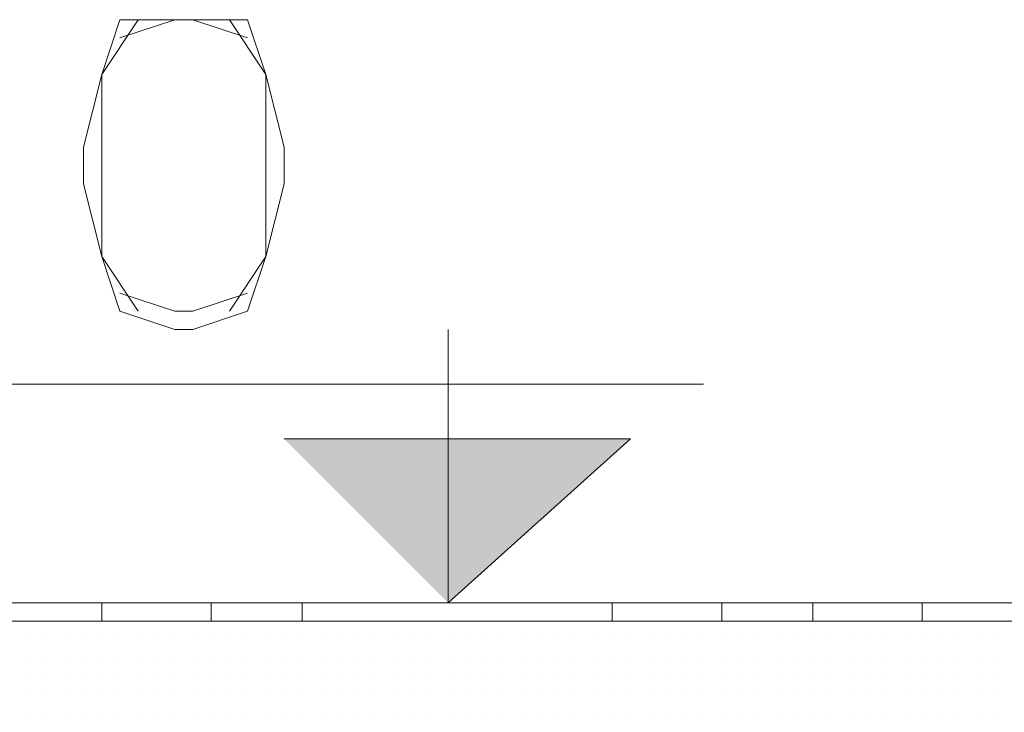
# Model space of a CAD drawing. Header units: metres. Extents: x 5.7 to 89.8, y 4 to 63.5.
# Tile 373 of 475: x 61.041 to 61.561, y 49.8 to 50.166. Entities that reach past the tile are written whole.
import ezdxf

# ---------------------------------------------------------------- set-up
doc = ezdxf.new("R2010")
doc.units = ezdxf.units.M
doc.header["$MEASUREMENT"] = 0
for name, color, linetype in [('PDF17_hatch-borshi', 7, 'Continuous'), ('PDF17_kaff', 7, 'Continuous'), ('PDF17_textt', 7, 'Continuous')]:
    doc.layers.add(name, color=color, linetype=linetype)

msp = doc.modelspace()

# ---------------------------------------------------------------- linework, layer by layer
at = {"layer": 'PDF17_hatch-borshi', "lineweight": 18}
for points in [[(61.04576, 49.84788), (61.04576, 49.84788)], [(61.04576, 49.84788), (61.04576, 49.84788)], [(61.05539, 49.84788), (61.05539, 49.84788)], [(61.06502, 49.84788), (61.06502, 49.84788)], [(61.06502, 49.84788), (61.06502, 49.84788)], [(61.06502, 49.84788), (61.06502, 49.84788)], [(61.08428, 49.84788), (61.08428, 49.84788)], [(61.08428, 49.84788), (61.08428, 49.84788)], [(61.10354, 49.84788), (61.10354, 49.84788)], [(61.11317, 49.84788), (61.11317, 49.84788)], [(61.13244, 49.84788), (61.13244, 49.84788)], [(61.1517, 49.84788), (61.1517, 49.84788)], [(61.16133, 49.84788), (61.16133, 49.84788)], [(61.17096, 49.84788), (61.17096, 49.84788)], [(61.17096, 49.84788), (61.17096, 49.84788)], [(61.18059, 49.84788), (61.18059, 49.84788)], [(61.18059, 49.84788), (61.18059, 49.84788)], [(61.19986, 49.84788), (61.19986, 49.84788)], [(61.19986, 49.84788), (61.19986, 49.84788)], [(61.20949, 49.84788), (61.20949, 49.84788)], [(61.21912, 49.84788), (61.21912, 49.84788)], [(61.22875, 49.84788), (61.22875, 49.84788)], [(61.22875, 49.84788), (61.22875, 49.84788)], [(61.23838, 49.84788), (61.23838, 49.84788)], [(61.23838, 49.84788), (61.23838, 49.84788)], [(61.24801, 49.84788), (61.24801, 49.84788)], [(61.25764, 49.84788), (61.25764, 49.84788)], [(61.26727, 49.84788), (61.26727, 49.84788)], [(61.26727, 49.84788), (61.26727, 49.84788)], [(61.26727, 49.84788), (61.26727, 49.84788)], [(61.2769, 49.84788), (61.2769, 49.84788)], [(61.2769, 49.84788), (61.2769, 49.84788)], [(61.28654, 49.84788), (61.28654, 49.84788)], [(61.28654, 49.84788), (61.28654, 49.84788)], [(61.29617, 49.84788), (61.29617, 49.84788)], [(61.29617, 49.84788), (61.29617, 49.84788)], [(61.3058, 49.84788), (61.3058, 49.84788)], [(61.31543, 49.84788), (61.31543, 49.84788)], [(61.31543, 49.84788), (61.31543, 49.84788)], [(61.33469, 49.84788), (61.33469, 49.84788)], [(61.34432, 49.84788), (61.34432, 49.84788)], [(61.35395, 49.84788), (61.35395, 49.84788)], [(61.36359, 49.84788), (61.36359, 49.84788)], [(61.37322, 49.84788), (61.37322, 49.84788)], [(61.37322, 49.84788), (61.37322, 49.84788)], [(61.38285, 49.84788), (61.38285, 49.84788)], [(61.38285, 49.84788), (61.38285, 49.84788)], [(61.38285, 49.84788), (61.38285, 49.84788)], [(61.40211, 49.84788), (61.40211, 49.84788)], [(61.40211, 49.84788), (61.40211, 49.84788)], [(61.42137, 49.84788), (61.42137, 49.84788)], [(61.44064, 49.84788), (61.44064, 49.84788)], [(61.45027, 49.84788), (61.45027, 49.84788)], [(61.46953, 49.84788), (61.46953, 49.84788)], [(61.47916, 49.84788), (61.47916, 49.84788)], [(61.48879, 49.84788), (61.48879, 49.84788)], [(61.48879, 49.84788), (61.48879, 49.84788)], [(61.49842, 49.84788), (61.49842, 49.84788)], [(61.51768, 49.84788), (61.51768, 49.84788)], [(61.53695, 49.84788), (61.53695, 49.84788)], [(61.54658, 49.84788), (61.54658, 49.84788)], [(61.55621, 49.84788), (61.55621, 49.84788)], [(61.55621, 49.84788), (61.55621, 49.84788)], [(61.55621, 49.84788), (61.55621, 49.84788)], [(61.04576, 49.83825), (61.04576, 49.83825)], [(61.04576, 49.83825), (61.04576, 49.83825)], [(61.04576, 49.83825), (61.04576, 49.83825)], [(61.04576, 49.83825), (61.04576, 49.83825)], [(61.04576, 49.83825), (61.04576, 49.83825)], [(61.05539, 49.83825), (61.05539, 49.83825)], [(61.05539, 49.83825), (61.05539, 49.83825)], [(61.05539, 49.83825), (61.05539, 49.83825)], [(61.05539, 49.83825), (61.05539, 49.83825)], [(61.06502, 49.83825), (61.06502, 49.83825)], [(61.06502, 49.83825), (61.06502, 49.83825)], [(61.06502, 49.83825), (61.06502, 49.83825)], [(61.06502, 49.83825), (61.06502, 49.83825)], [(61.07465, 49.83825), (61.07465, 49.83825)], [(61.07465, 49.83825), (61.07465, 49.83825)], [(61.07465, 49.83825), (61.07465, 49.83825)], [(61.07465, 49.83825), (61.07465, 49.83825)], [(61.08428, 49.83825), (61.08428, 49.83825)], [(61.08428, 49.83825), (61.08428, 49.83825)], [(61.08428, 49.83825), (61.08428, 49.83825)], [(61.08428, 49.83825), (61.08428, 49.83825)], [(61.09391, 49.83825), (61.09391, 49.83825)], [(61.09391, 49.83825), (61.09391, 49.83825)], [(61.09391, 49.83825), (61.09391, 49.83825)], [(61.09391, 49.83825), (61.09391, 49.83825)], [(61.10354, 49.83825), (61.10354, 49.83825)], [(61.10354, 49.83825), (61.10354, 49.83825)], [(61.10354, 49.83825), (61.10354, 49.83825)], [(61.10354, 49.83825), (61.10354, 49.83825)], [(61.10354, 49.83825), (61.10354, 49.83825)], [(61.11317, 49.83825), (61.11317, 49.83825)], [(61.11317, 49.83825), (61.11317, 49.83825)], [(61.11317, 49.83825), (61.11317, 49.83825)], [(61.11317, 49.83825), (61.11317, 49.83825)], [(61.12281, 49.83825), (61.12281, 49.83825)], [(61.12281, 49.83825), (61.12281, 49.83825)], [(61.12281, 49.83825), (61.12281, 49.83825)], [(61.13244, 49.83825), (61.13244, 49.83825)], [(61.13244, 49.83825), (61.13244, 49.83825)], [(61.13244, 49.83825), (61.13244, 49.83825)], [(61.13244, 49.83825), (61.13244, 49.83825)], [(61.13244, 49.83825), (61.13244, 49.83825)], [(61.14207, 49.83825), (61.14207, 49.83825)], [(61.14207, 49.83825), (61.14207, 49.83825)], [(61.14207, 49.83825), (61.14207, 49.83825)], [(61.1517, 49.83825), (61.1517, 49.83825)], [(61.1517, 49.83825), (61.1517, 49.83825)], [(61.1517, 49.83825), (61.1517, 49.83825)], [(61.1517, 49.83825), (61.1517, 49.83825)], [(61.16133, 49.83825), (61.16133, 49.83825)], [(61.16133, 49.83825), (61.16133, 49.83825)], [(61.16133, 49.83825), (61.16133, 49.83825)], [(61.16133, 49.83825), (61.16133, 49.83825)], [(61.17096, 49.83825), (61.17096, 49.83825)], [(61.17096, 49.83825), (61.17096, 49.83825)], [(61.17096, 49.83825), (61.17096, 49.83825)], [(61.18059, 49.83825), (61.18059, 49.83825)], [(61.18059, 49.83825), (61.18059, 49.83825)], [(61.18059, 49.83825), (61.18059, 49.83825)], [(61.19022, 49.83825), (61.19022, 49.83825)], [(61.19022, 49.83825), (61.19022, 49.83825)], [(61.19022, 49.83825), (61.19022, 49.83825)], [(61.19986, 49.83825), (61.19986, 49.83825)], [(61.19986, 49.83825), (61.19986, 49.83825)], [(61.19986, 49.83825), (61.19986, 49.83825)], [(61.20949, 49.83825), (61.20949, 49.83825)], [(61.20949, 49.83825), (61.20949, 49.83825)], [(61.20949, 49.83825), (61.20949, 49.83825)], [(61.21912, 49.83825), (61.21912, 49.83825)], [(61.21912, 49.83825), (61.21912, 49.83825)], [(61.21912, 49.83825), (61.21912, 49.83825)], [(61.21912, 49.83825), (61.21912, 49.83825)], [(61.22875, 49.83825), (61.22875, 49.83825)], [(61.22875, 49.83825), (61.22875, 49.83825)], [(61.22875, 49.83825), (61.22875, 49.83825)], [(61.23838, 49.83825), (61.23838, 49.83825)], [(61.23838, 49.83825), (61.23838, 49.83825)], [(61.23838, 49.83825), (61.23838, 49.83825)], [(61.23838, 49.83825), (61.23838, 49.83825)], [(61.24801, 49.83825), (61.24801, 49.83825)], [(61.24801, 49.83825), (61.24801, 49.83825)], [(61.24801, 49.83825), (61.24801, 49.83825)], [(61.24801, 49.83825), (61.24801, 49.83825)], [(61.25764, 49.83825), (61.25764, 49.83825)], [(61.25764, 49.83825), (61.25764, 49.83825)], [(61.25764, 49.83825), (61.25764, 49.83825)], [(61.25764, 49.83825), (61.25764, 49.83825)], [(61.26727, 49.83825), (61.26727, 49.83825)], [(61.26727, 49.83825), (61.26727, 49.83825)], [(61.26727, 49.83825), (61.26727, 49.83825)], [(61.26727, 49.83825), (61.26727, 49.83825)], [(61.2769, 49.83825), (61.2769, 49.83825)], [(61.2769, 49.83825), (61.2769, 49.83825)], [(61.2769, 49.83825), (61.2769, 49.83825)], [(61.28654, 49.83825), (61.28654, 49.83825)], [(61.28654, 49.83825), (61.28654, 49.83825)], [(61.28654, 49.83825), (61.28654, 49.83825)], [(61.29617, 49.83825), (61.29617, 49.83825)], [(61.29617, 49.83825), (61.29617, 49.83825)], [(61.29617, 49.83825), (61.29617, 49.83825)], [(61.3058, 49.83825), (61.3058, 49.83825)], [(61.3058, 49.83825), (61.3058, 49.83825)], [(61.3058, 49.83825), (61.3058, 49.83825)], [(61.3058, 49.83825), (61.3058, 49.83825)], [(61.31543, 49.83825), (61.31543, 49.83825)], [(61.31543, 49.83825), (61.31543, 49.83825)], [(61.31543, 49.83825), (61.31543, 49.83825)], [(61.32506, 49.83825), (61.32506, 49.83825)], [(61.32506, 49.83825), (61.32506, 49.83825)], [(61.32506, 49.83825), (61.32506, 49.83825)], [(61.32506, 49.83825), (61.32506, 49.83825)], [(61.33469, 49.83825), (61.33469, 49.83825)], [(61.33469, 49.83825), (61.33469, 49.83825)], [(61.33469, 49.83825), (61.33469, 49.83825)], [(61.33469, 49.83825), (61.33469, 49.83825)], [(61.33469, 49.83825), (61.33469, 49.83825)], [(61.34432, 49.83825), (61.34432, 49.83825)], [(61.34432, 49.83825), (61.34432, 49.83825)], [(61.34432, 49.83825), (61.34432, 49.83825)], [(61.34432, 49.83825), (61.34432, 49.83825)], [(61.35395, 49.83825), (61.35395, 49.83825)], [(61.35395, 49.83825), (61.35395, 49.83825)], [(61.35395, 49.83825), (61.35395, 49.83825)], [(61.35395, 49.83825), (61.35395, 49.83825)], [(61.36359, 49.83825), (61.36359, 49.83825)], [(61.36359, 49.83825), (61.36359, 49.83825)], [(61.36359, 49.83825), (61.36359, 49.83825)], [(61.36359, 49.83825), (61.36359, 49.83825)], [(61.36359, 49.83825), (61.36359, 49.83825)], [(61.37322, 49.83825), (61.37322, 49.83825)], [(61.37322, 49.83825), (61.37322, 49.83825)], [(61.37322, 49.83825), (61.37322, 49.83825)], [(61.37322, 49.83825), (61.37322, 49.83825)], [(61.38285, 49.83825), (61.38285, 49.83825)], [(61.38285, 49.83825), (61.38285, 49.83825)], [(61.39248, 49.83825), (61.39248, 49.83825)], [(61.39248, 49.83825), (61.39248, 49.83825)], [(61.39248, 49.83825), (61.39248, 49.83825)], [(61.39248, 49.83825), (61.39248, 49.83825)], [(61.40211, 49.83825), (61.40211, 49.83825)], [(61.40211, 49.83825), (61.40211, 49.83825)], [(61.40211, 49.83825), (61.40211, 49.83825)], [(61.40211, 49.83825), (61.40211, 49.83825)], [(61.41174, 49.83825), (61.41174, 49.83825)], [(61.41174, 49.83825), (61.41174, 49.83825)], [(61.41174, 49.83825), (61.41174, 49.83825)], [(61.41174, 49.83825), (61.41174, 49.83825)], [(61.42137, 49.83825), (61.42137, 49.83825)], [(61.42137, 49.83825), (61.42137, 49.83825)], [(61.42137, 49.83825), (61.42137, 49.83825)], [(61.42137, 49.83825), (61.42137, 49.83825)], [(61.431, 49.83825), (61.431, 49.83825)], [(61.431, 49.83825), (61.431, 49.83825)], [(61.431, 49.83825), (61.431, 49.83825)], [(61.431, 49.83825), (61.431, 49.83825)], [(61.44064, 49.83825), (61.44064, 49.83825)], [(61.44064, 49.83825), (61.44064, 49.83825)], [(61.44064, 49.83825), (61.44064, 49.83825)], [(61.45027, 49.83825), (61.45027, 49.83825)], [(61.45027, 49.83825), (61.45027, 49.83825)], [(61.45027, 49.83825), (61.45027, 49.83825)], [(61.45027, 49.83825), (61.45027, 49.83825)], [(61.45027, 49.83825), (61.45027, 49.83825)], [(61.4599, 49.83825), (61.4599, 49.83825)], [(61.4599, 49.83825), (61.4599, 49.83825)], [(61.4599, 49.83825), (61.4599, 49.83825)], [(61.46953, 49.83825), (61.46953, 49.83825)], [(61.46953, 49.83825), (61.46953, 49.83825)], [(61.46953, 49.83825), (61.46953, 49.83825)], [(61.46953, 49.83825), (61.46953, 49.83825)], [(61.47916, 49.83825), (61.47916, 49.83825)], [(61.47916, 49.83825), (61.47916, 49.83825)], [(61.47916, 49.83825), (61.47916, 49.83825)], [(61.48879, 49.83825), (61.48879, 49.83825)], [(61.48879, 49.83825), (61.48879, 49.83825)], [(61.48879, 49.83825), (61.48879, 49.83825)], [(61.49842, 49.83825), (61.49842, 49.83825)], [(61.49842, 49.83825), (61.49842, 49.83825)], [(61.49842, 49.83825), (61.49842, 49.83825)], [(61.50805, 49.83825), (61.50805, 49.83825)], [(61.50805, 49.83825), (61.50805, 49.83825)], [(61.50805, 49.83825), (61.50805, 49.83825)], [(61.51768, 49.83825), (61.51768, 49.83825)], [(61.51768, 49.83825), (61.51768, 49.83825)], [(61.51768, 49.83825), (61.51768, 49.83825)], [(61.51768, 49.83825), (61.51768, 49.83825)], [(61.51768, 49.83825), (61.51768, 49.83825)], [(61.52732, 49.83825), (61.52732, 49.83825)], [(61.52732, 49.83825), (61.52732, 49.83825)], [(61.52732, 49.83825), (61.52732, 49.83825)], [(61.53695, 49.83825), (61.53695, 49.83825)], [(61.53695, 49.83825), (61.53695, 49.83825)], [(61.53695, 49.83825), (61.53695, 49.83825)], [(61.53695, 49.83825), (61.53695, 49.83825)], [(61.54658, 49.83825), (61.54658, 49.83825)], [(61.54658, 49.83825), (61.54658, 49.83825)], [(61.54658, 49.83825), (61.54658, 49.83825)], [(61.55621, 49.83825), (61.55621, 49.83825)], [(61.55621, 49.83825), (61.55621, 49.83825)], [(61.55621, 49.83825), (61.55621, 49.83825)], [(61.04576, 49.82862), (61.04576, 49.82862)], [(61.04576, 49.82862), (61.04576, 49.82862)], [(61.04576, 49.82862), (61.04576, 49.82862)], [(61.04576, 49.82862), (61.04576, 49.82862)], [(61.05539, 49.82862), (61.05539, 49.82862)], [(61.05539, 49.82862), (61.05539, 49.82862)], [(61.05539, 49.82862), (61.05539, 49.82862)], [(61.05539, 49.82862), (61.05539, 49.82862)], [(61.06502, 49.82862), (61.06502, 49.82862)], [(61.06502, 49.82862), (61.06502, 49.82862)], [(61.07465, 49.82862), (61.07465, 49.82862)], [(61.07465, 49.82862), (61.07465, 49.82862)], [(61.07465, 49.82862), (61.07465, 49.82862)], [(61.07465, 49.82862), (61.07465, 49.82862)], [(61.07465, 49.82862), (61.07465, 49.82862)], [(61.08428, 49.82862), (61.08428, 49.82862)], [(61.08428, 49.82862), (61.08428, 49.82862)], [(61.08428, 49.82862), (61.08428, 49.82862)], [(61.08428, 49.82862), (61.08428, 49.82862)], [(61.09391, 49.82862), (61.09391, 49.82862)], [(61.09391, 49.82862), (61.09391, 49.82862)], [(61.09391, 49.82862), (61.09391, 49.82862)], [(61.10354, 49.82862), (61.10354, 49.82862)], [(61.10354, 49.82862), (61.10354, 49.82862)], [(61.10354, 49.82862), (61.10354, 49.82862)], [(61.10354, 49.82862), (61.10354, 49.82862)], [(61.11317, 49.82862), (61.11317, 49.82862)], [(61.11317, 49.82862), (61.11317, 49.82862)], [(61.12281, 49.82862), (61.12281, 49.82862)], [(61.12281, 49.82862), (61.12281, 49.82862)], [(61.12281, 49.82862), (61.12281, 49.82862)], [(61.12281, 49.82862), (61.12281, 49.82862)], [(61.13244, 49.82862), (61.13244, 49.82862)], [(61.13244, 49.82862), (61.13244, 49.82862)], [(61.14207, 49.82862), (61.14207, 49.82862)], [(61.14207, 49.82862), (61.14207, 49.82862)], [(61.14207, 49.82862), (61.14207, 49.82862)], [(61.14207, 49.82862), (61.14207, 49.82862)], [(61.1517, 49.82862), (61.1517, 49.82862)], [(61.1517, 49.82862), (61.1517, 49.82862)], [(61.1517, 49.82862), (61.1517, 49.82862)], [(61.16133, 49.82862), (61.16133, 49.82862)], [(61.16133, 49.82862), (61.16133, 49.82862)], [(61.16133, 49.82862), (61.16133, 49.82862)], [(61.16133, 49.82862), (61.16133, 49.82862)], [(61.17096, 49.82862), (61.17096, 49.82862)], [(61.17096, 49.82862), (61.17096, 49.82862)], [(61.17096, 49.82862), (61.17096, 49.82862)], [(61.17096, 49.82862), (61.17096, 49.82862)], [(61.18059, 49.82862), (61.18059, 49.82862)], [(61.18059, 49.82862), (61.18059, 49.82862)], [(61.18059, 49.82862), (61.18059, 49.82862)], [(61.19022, 49.82862), (61.19022, 49.82862)], [(61.19022, 49.82862), (61.19022, 49.82862)], [(61.19022, 49.82862), (61.19022, 49.82862)], [(61.19022, 49.82862), (61.19022, 49.82862)], [(61.19986, 49.82862), (61.19986, 49.82862)], [(61.20949, 49.82862), (61.20949, 49.82862)], [(61.20949, 49.82862), (61.20949, 49.82862)], [(61.20949, 49.82862), (61.20949, 49.82862)], [(61.21912, 49.82862), (61.21912, 49.82862)], [(61.21912, 49.82862), (61.21912, 49.82862)], [(61.22875, 49.82862), (61.22875, 49.82862)], [(61.22875, 49.82862), (61.22875, 49.82862)], [(61.22875, 49.82862), (61.22875, 49.82862)], [(61.22875, 49.82862), (61.22875, 49.82862)], [(61.23838, 49.82862), (61.23838, 49.82862)], [(61.23838, 49.82862), (61.23838, 49.82862)], [(61.24801, 49.82862), (61.24801, 49.82862)], [(61.24801, 49.82862), (61.24801, 49.82862)], [(61.24801, 49.82862), (61.24801, 49.82862)], [(61.25764, 49.82862), (61.25764, 49.82862)], [(61.25764, 49.82862), (61.25764, 49.82862)], [(61.25764, 49.82862), (61.25764, 49.82862)], [(61.25764, 49.82862), (61.25764, 49.82862)], [(61.26727, 49.82862), (61.26727, 49.82862)], [(61.26727, 49.82862), (61.26727, 49.82862)], [(61.26727, 49.82862), (61.26727, 49.82862)], [(61.2769, 49.82862), (61.2769, 49.82862)], [(61.2769, 49.82862), (61.2769, 49.82862)], [(61.2769, 49.82862), (61.2769, 49.82862)], [(61.2769, 49.82862), (61.2769, 49.82862)], [(61.28654, 49.82862), (61.28654, 49.82862)], [(61.28654, 49.82862), (61.28654, 49.82862)], [(61.28654, 49.82862), (61.28654, 49.82862)], [(61.29617, 49.82862), (61.29617, 49.82862)], [(61.29617, 49.82862), (61.29617, 49.82862)], [(61.29617, 49.82862), (61.29617, 49.82862)], [(61.29617, 49.82862), (61.29617, 49.82862)], [(61.3058, 49.82862), (61.3058, 49.82862)], [(61.3058, 49.82862), (61.3058, 49.82862)], [(61.31543, 49.82862), (61.31543, 49.82862)], [(61.31543, 49.82862), (61.31543, 49.82862)], [(61.32506, 49.82862), (61.32506, 49.82862)], [(61.32506, 49.82862), (61.32506, 49.82862)], [(61.33469, 49.82862), (61.33469, 49.82862)], [(61.33469, 49.82862), (61.33469, 49.82862)], [(61.33469, 49.82862), (61.33469, 49.82862)], [(61.33469, 49.82862), (61.33469, 49.82862)], [(61.34432, 49.82862), (61.34432, 49.82862)], [(61.34432, 49.82862), (61.34432, 49.82862)], [(61.34432, 49.82862), (61.34432, 49.82862)], [(61.34432, 49.82862), (61.34432, 49.82862)], [(61.35395, 49.82862), (61.35395, 49.82862)], [(61.35395, 49.82862), (61.35395, 49.82862)], [(61.35395, 49.82862), (61.35395, 49.82862)], [(61.35395, 49.82862), (61.35395, 49.82862)], [(61.36359, 49.82862), (61.36359, 49.82862)], [(61.36359, 49.82862), (61.36359, 49.82862)], [(61.36359, 49.82862), (61.36359, 49.82862)], [(61.36359, 49.82862), (61.36359, 49.82862)], [(61.36359, 49.82862), (61.36359, 49.82862)], [(61.37322, 49.82862), (61.37322, 49.82862)], [(61.37322, 49.82862), (61.37322, 49.82862)], [(61.37322, 49.82862), (61.37322, 49.82862)], [(61.37322, 49.82862), (61.37322, 49.82862)], [(61.38285, 49.82862), (61.38285, 49.82862)], [(61.38285, 49.82862), (61.38285, 49.82862)], [(61.38285, 49.82862), (61.38285, 49.82862)], [(61.39248, 49.82862), (61.39248, 49.82862)], [(61.39248, 49.82862), (61.39248, 49.82862)], [(61.39248, 49.82862), (61.39248, 49.82862)], [(61.39248, 49.82862), (61.39248, 49.82862)], [(61.39248, 49.82862), (61.39248, 49.82862)], [(61.40211, 49.82862), (61.40211, 49.82862)], [(61.40211, 49.82862), (61.40211, 49.82862)], [(61.40211, 49.82862), (61.40211, 49.82862)], [(61.40211, 49.82862), (61.40211, 49.82862)], [(61.41174, 49.82862), (61.41174, 49.82862)], [(61.41174, 49.82862), (61.41174, 49.82862)], [(61.41174, 49.82862), (61.41174, 49.82862)], [(61.42137, 49.82862), (61.42137, 49.82862)], [(61.42137, 49.82862), (61.42137, 49.82862)], [(61.42137, 49.82862), (61.42137, 49.82862)], [(61.42137, 49.82862), (61.42137, 49.82862)], [(61.431, 49.82862), (61.431, 49.82862)], [(61.44064, 49.82862), (61.44064, 49.82862)], [(61.44064, 49.82862), (61.44064, 49.82862)], [(61.44064, 49.82862), (61.44064, 49.82862)], [(61.44064, 49.82862), (61.44064, 49.82862)], [(61.45027, 49.82862), (61.45027, 49.82862)], [(61.45027, 49.82862), (61.45027, 49.82862)], [(61.4599, 49.82862), (61.4599, 49.82862)], [(61.4599, 49.82862), (61.4599, 49.82862)], [(61.4599, 49.82862), (61.4599, 49.82862)], [(61.4599, 49.82862), (61.4599, 49.82862)], [(61.46953, 49.82862), (61.46953, 49.82862)], [(61.46953, 49.82862), (61.46953, 49.82862)], [(61.46953, 49.82862), (61.46953, 49.82862)], [(61.46953, 49.82862), (61.46953, 49.82862)], [(61.47916, 49.82862), (61.47916, 49.82862)], [(61.47916, 49.82862), (61.47916, 49.82862)], [(61.47916, 49.82862), (61.47916, 49.82862)], [(61.47916, 49.82862), (61.47916, 49.82862)], [(61.48879, 49.82862), (61.48879, 49.82862)], [(61.48879, 49.82862), (61.48879, 49.82862)], [(61.48879, 49.82862), (61.48879, 49.82862)], [(61.48879, 49.82862), (61.48879, 49.82862)], [(61.48879, 49.82862), (61.48879, 49.82862)], [(61.49842, 49.82862), (61.49842, 49.82862)], [(61.49842, 49.82862), (61.49842, 49.82862)], [(61.49842, 49.82862), (61.49842, 49.82862)], [(61.49842, 49.82862), (61.49842, 49.82862)], [(61.50805, 49.82862), (61.50805, 49.82862)], [(61.50805, 49.82862), (61.50805, 49.82862)], [(61.50805, 49.82862), (61.50805, 49.82862)], [(61.50805, 49.82862), (61.50805, 49.82862)], [(61.51768, 49.82862), (61.51768, 49.82862)], [(61.51768, 49.82862), (61.51768, 49.82862)], [(61.52732, 49.82862), (61.52732, 49.82862)], [(61.52732, 49.82862), (61.52732, 49.82862)], [(61.52732, 49.82862), (61.52732, 49.82862)], [(61.53695, 49.82862), (61.53695, 49.82862)], [(61.53695, 49.82862), (61.53695, 49.82862)], [(61.53695, 49.82862), (61.53695, 49.82862)], [(61.54658, 49.82862), (61.54658, 49.82862)], [(61.54658, 49.82862), (61.54658, 49.82862)], [(61.54658, 49.82862), (61.54658, 49.82862)], [(61.54658, 49.82862), (61.54658, 49.82862)], [(61.54658, 49.82862), (61.54658, 49.82862)], [(61.55621, 49.82862), (61.55621, 49.82862)], [(61.55621, 49.82862), (61.55621, 49.82862)], [(61.55621, 49.82862), (61.55621, 49.82862)], [(61.55621, 49.82862), (61.55621, 49.82862)], [(61.04576, 49.81899), (61.04576, 49.81899)], [(61.04576, 49.81899), (61.04576, 49.81899)], [(61.04576, 49.81899), (61.04576, 49.81899)], [(61.04576, 49.81899), (61.04576, 49.81899)], [(61.04576, 49.81899), (61.04576, 49.81899)], [(61.04576, 49.81899), (61.04576, 49.81899)], [(61.05539, 49.81899), (61.05539, 49.81899)], [(61.05539, 49.81899), (61.05539, 49.81899)], [(61.05539, 49.81899), (61.05539, 49.81899)], [(61.06502, 49.81899), (61.06502, 49.81899)], [(61.06502, 49.81899), (61.06502, 49.81899)], [(61.06502, 49.81899), (61.06502, 49.81899)], [(61.06502, 49.81899), (61.06502, 49.81899)], [(61.06502, 49.81899), (61.06502, 49.81899)], [(61.07465, 49.81899), (61.07465, 49.81899)], [(61.07465, 49.81899), (61.07465, 49.81899)], [(61.07465, 49.81899), (61.07465, 49.81899)], [(61.07465, 49.81899), (61.07465, 49.81899)], [(61.08428, 49.81899), (61.08428, 49.81899)], [(61.08428, 49.81899), (61.08428, 49.81899)], [(61.08428, 49.81899), (61.08428, 49.81899)], [(61.08428, 49.81899), (61.08428, 49.81899)], [(61.09391, 49.81899), (61.09391, 49.81899)], [(61.09391, 49.81899), (61.09391, 49.81899)], [(61.09391, 49.81899), (61.09391, 49.81899)], [(61.09391, 49.81899), (61.09391, 49.81899)], [(61.10354, 49.81899), (61.10354, 49.81899)], [(61.10354, 49.81899), (61.10354, 49.81899)], [(61.10354, 49.81899), (61.10354, 49.81899)], [(61.10354, 49.81899), (61.10354, 49.81899)], [(61.10354, 49.81899), (61.10354, 49.81899)], [(61.11317, 49.81899), (61.11317, 49.81899)], [(61.11317, 49.81899), (61.11317, 49.81899)], [(61.11317, 49.81899), (61.11317, 49.81899)], [(61.11317, 49.81899), (61.11317, 49.81899)], [(61.11317, 49.81899), (61.11317, 49.81899)], [(61.12281, 49.81899), (61.12281, 49.81899)], [(61.12281, 49.81899), (61.12281, 49.81899)], [(61.13244, 49.81899), (61.13244, 49.81899)], [(61.13244, 49.81899), (61.13244, 49.81899)], [(61.13244, 49.81899), (61.13244, 49.81899)], [(61.13244, 49.81899), (61.13244, 49.81899)], [(61.14207, 49.81899), (61.14207, 49.81899)], [(61.14207, 49.81899), (61.14207, 49.81899)], [(61.1517, 49.81899), (61.1517, 49.81899)], [(61.1517, 49.81899), (61.1517, 49.81899)], [(61.1517, 49.81899), (61.1517, 49.81899)], [(61.1517, 49.81899), (61.1517, 49.81899)], [(61.16133, 49.81899), (61.16133, 49.81899)], [(61.16133, 49.81899), (61.16133, 49.81899)], [(61.16133, 49.81899), (61.16133, 49.81899)], [(61.16133, 49.81899), (61.16133, 49.81899)], [(61.17096, 49.81899), (61.17096, 49.81899)], [(61.17096, 49.81899), (61.17096, 49.81899)], [(61.17096, 49.81899), (61.17096, 49.81899)], [(61.18059, 49.81899), (61.18059, 49.81899)], [(61.18059, 49.81899), (61.18059, 49.81899)], [(61.18059, 49.81899), (61.18059, 49.81899)], [(61.18059, 49.81899), (61.18059, 49.81899)], [(61.18059, 49.81899), (61.18059, 49.81899)], [(61.19022, 49.81899), (61.19022, 49.81899)], [(61.19022, 49.81899), (61.19022, 49.81899)], [(61.19022, 49.81899), (61.19022, 49.81899)], [(61.19022, 49.81899), (61.19022, 49.81899)], [(61.19986, 49.81899), (61.19986, 49.81899)], [(61.19986, 49.81899), (61.19986, 49.81899)], [(61.19986, 49.81899), (61.19986, 49.81899)], [(61.19986, 49.81899), (61.19986, 49.81899)], [(61.19986, 49.81899), (61.19986, 49.81899)], [(61.20949, 49.81899), (61.20949, 49.81899)], [(61.20949, 49.81899), (61.20949, 49.81899)], [(61.20949, 49.81899), (61.20949, 49.81899)], [(61.21912, 49.81899), (61.21912, 49.81899)], [(61.21912, 49.81899), (61.21912, 49.81899)], [(61.21912, 49.81899), (61.21912, 49.81899)], [(61.21912, 49.81899), (61.21912, 49.81899)], [(61.22875, 49.81899), (61.22875, 49.81899)], [(61.22875, 49.81899), (61.22875, 49.81899)], [(61.22875, 49.81899), (61.22875, 49.81899)], [(61.23838, 49.81899), (61.23838, 49.81899)], [(61.23838, 49.81899), (61.23838, 49.81899)], [(61.24801, 49.81899), (61.24801, 49.81899)], [(61.24801, 49.81899), (61.24801, 49.81899)], [(61.24801, 49.81899), (61.24801, 49.81899)], [(61.25764, 49.81899), (61.25764, 49.81899)], [(61.25764, 49.81899), (61.25764, 49.81899)], [(61.25764, 49.81899), (61.25764, 49.81899)], [(61.25764, 49.81899), (61.25764, 49.81899)], [(61.25764, 49.81899), (61.25764, 49.81899)], [(61.26727, 49.81899), (61.26727, 49.81899)], [(61.26727, 49.81899), (61.26727, 49.81899)], [(61.26727, 49.81899), (61.26727, 49.81899)], [(61.26727, 49.81899), (61.26727, 49.81899)], [(61.2769, 49.81899), (61.2769, 49.81899)], [(61.2769, 49.81899), (61.2769, 49.81899)], [(61.2769, 49.81899), (61.2769, 49.81899)], [(61.2769, 49.81899), (61.2769, 49.81899)], [(61.28654, 49.81899), (61.28654, 49.81899)], [(61.28654, 49.81899), (61.28654, 49.81899)], [(61.28654, 49.81899), (61.28654, 49.81899)], [(61.28654, 49.81899), (61.28654, 49.81899)], [(61.29617, 49.81899), (61.29617, 49.81899)], [(61.29617, 49.81899), (61.29617, 49.81899)], [(61.29617, 49.81899), (61.29617, 49.81899)], [(61.3058, 49.81899), (61.3058, 49.81899)], [(61.3058, 49.81899), (61.3058, 49.81899)], [(61.3058, 49.81899), (61.3058, 49.81899)], [(61.3058, 49.81899), (61.3058, 49.81899)], [(61.31543, 49.81899), (61.31543, 49.81899)], [(61.31543, 49.81899), (61.31543, 49.81899)], [(61.31543, 49.81899), (61.31543, 49.81899)], [(61.31543, 49.81899), (61.31543, 49.81899)], [(61.32506, 49.81899), (61.32506, 49.81899)], [(61.32506, 49.81899), (61.32506, 49.81899)], [(61.32506, 49.81899), (61.32506, 49.81899)], [(61.32506, 49.81899), (61.32506, 49.81899)], [(61.33469, 49.81899), (61.33469, 49.81899)], [(61.33469, 49.81899), (61.33469, 49.81899)], [(61.34432, 49.81899), (61.34432, 49.81899)], [(61.34432, 49.81899), (61.34432, 49.81899)], [(61.34432, 49.81899), (61.34432, 49.81899)], [(61.35395, 49.81899), (61.35395, 49.81899)], [(61.35395, 49.81899), (61.35395, 49.81899)], [(61.35395, 49.81899), (61.35395, 49.81899)], [(61.36359, 49.81899), (61.36359, 49.81899)], [(61.36359, 49.81899), (61.36359, 49.81899)], [(61.36359, 49.81899), (61.36359, 49.81899)], [(61.36359, 49.81899), (61.36359, 49.81899)], [(61.36359, 49.81899), (61.36359, 49.81899)], [(61.36359, 49.81899), (61.36359, 49.81899)], [(61.37322, 49.81899), (61.37322, 49.81899)], [(61.37322, 49.81899), (61.37322, 49.81899)], [(61.37322, 49.81899), (61.37322, 49.81899)], [(61.38285, 49.81899), (61.38285, 49.81899)], [(61.38285, 49.81899), (61.38285, 49.81899)], [(61.38285, 49.81899), (61.38285, 49.81899)], [(61.38285, 49.81899), (61.38285, 49.81899)], [(61.38285, 49.81899), (61.38285, 49.81899)], [(61.39248, 49.81899), (61.39248, 49.81899)], [(61.39248, 49.81899), (61.39248, 49.81899)], [(61.39248, 49.81899), (61.39248, 49.81899)], [(61.39248, 49.81899), (61.39248, 49.81899)], [(61.39248, 49.81899), (61.39248, 49.81899)], [(61.40211, 49.81899), (61.40211, 49.81899)], [(61.40211, 49.81899), (61.40211, 49.81899)], [(61.40211, 49.81899), (61.40211, 49.81899)], [(61.40211, 49.81899), (61.40211, 49.81899)], [(61.41174, 49.81899), (61.41174, 49.81899)], [(61.41174, 49.81899), (61.41174, 49.81899)], [(61.41174, 49.81899), (61.41174, 49.81899)], [(61.41174, 49.81899), (61.41174, 49.81899)], [(61.42137, 49.81899), (61.42137, 49.81899)], [(61.42137, 49.81899), (61.42137, 49.81899)], [(61.42137, 49.81899), (61.42137, 49.81899)], [(61.42137, 49.81899), (61.42137, 49.81899)], [(61.431, 49.81899), (61.431, 49.81899)], [(61.431, 49.81899), (61.431, 49.81899)], [(61.431, 49.81899), (61.431, 49.81899)], [(61.431, 49.81899), (61.431, 49.81899)], [(61.431, 49.81899), (61.431, 49.81899)], [(61.44064, 49.81899), (61.44064, 49.81899)], [(61.44064, 49.81899), (61.44064, 49.81899)], [(61.45027, 49.81899), (61.45027, 49.81899)], [(61.45027, 49.81899), (61.45027, 49.81899)], [(61.45027, 49.81899), (61.45027, 49.81899)], [(61.45027, 49.81899), (61.45027, 49.81899)], [(61.45027, 49.81899), (61.45027, 49.81899)], [(61.4599, 49.81899), (61.4599, 49.81899)], [(61.4599, 49.81899), (61.4599, 49.81899)], [(61.4599, 49.81899), (61.4599, 49.81899)], [(61.46953, 49.81899), (61.46953, 49.81899)], [(61.46953, 49.81899), (61.46953, 49.81899)], [(61.46953, 49.81899), (61.46953, 49.81899)], [(61.46953, 49.81899), (61.46953, 49.81899)], [(61.47916, 49.81899), (61.47916, 49.81899)], [(61.47916, 49.81899), (61.47916, 49.81899)], [(61.47916, 49.81899), (61.47916, 49.81899)], [(61.47916, 49.81899), (61.47916, 49.81899)], [(61.48879, 49.81899), (61.48879, 49.81899)], [(61.48879, 49.81899), (61.48879, 49.81899)], [(61.48879, 49.81899), (61.48879, 49.81899)], [(61.49842, 49.81899), (61.49842, 49.81899)], [(61.49842, 49.81899), (61.49842, 49.81899)], [(61.49842, 49.81899), (61.49842, 49.81899)], [(61.49842, 49.81899), (61.49842, 49.81899)], [(61.50805, 49.81899), (61.50805, 49.81899)], [(61.50805, 49.81899), (61.50805, 49.81899)], [(61.50805, 49.81899), (61.50805, 49.81899)], [(61.51768, 49.81899), (61.51768, 49.81899)], [(61.51768, 49.81899), (61.51768, 49.81899)], [(61.51768, 49.81899), (61.51768, 49.81899)], [(61.51768, 49.81899), (61.51768, 49.81899)], [(61.52732, 49.81899), (61.52732, 49.81899)], [(61.52732, 49.81899), (61.52732, 49.81899)], [(61.52732, 49.81899), (61.52732, 49.81899)], [(61.53695, 49.81899), (61.53695, 49.81899)], [(61.53695, 49.81899), (61.53695, 49.81899)], [(61.53695, 49.81899), (61.53695, 49.81899)], [(61.54658, 49.81899), (61.54658, 49.81899)], [(61.54658, 49.81899), (61.54658, 49.81899)], [(61.54658, 49.81899), (61.54658, 49.81899)], [(61.55621, 49.81899), (61.55621, 49.81899)], [(61.55621, 49.81899), (61.55621, 49.81899)], [(61.04576, 49.80936), (61.04576, 49.80936)], [(61.04576, 49.80936), (61.04576, 49.80936)], [(61.05539, 49.80936), (61.05539, 49.80936)], [(61.05539, 49.80936), (61.05539, 49.80936)], [(61.05539, 49.80936), (61.05539, 49.80936)], [(61.06502, 49.80936), (61.06502, 49.80936)], [(61.06502, 49.80936), (61.06502, 49.80936)], [(61.07465, 49.80936), (61.07465, 49.80936)], [(61.07465, 49.80936), (61.07465, 49.80936)], [(61.07465, 49.80936), (61.07465, 49.80936)], [(61.08428, 49.80936), (61.08428, 49.80936)], [(61.08428, 49.80936), (61.08428, 49.80936)], [(61.08428, 49.80936), (61.08428, 49.80936)], [(61.08428, 49.80936), (61.08428, 49.80936)], [(61.09391, 49.80936), (61.09391, 49.80936)], [(61.09391, 49.80936), (61.09391, 49.80936)], [(61.09391, 49.80936), (61.09391, 49.80936)], [(61.10354, 49.80936), (61.10354, 49.80936)], [(61.10354, 49.80936), (61.10354, 49.80936)], [(61.10354, 49.80936), (61.10354, 49.80936)], [(61.10354, 49.80936), (61.10354, 49.80936)], [(61.10354, 49.80936), (61.10354, 49.80936)], [(61.11317, 49.80936), (61.11317, 49.80936)], [(61.11317, 49.80936), (61.11317, 49.80936)], [(61.12281, 49.80936), (61.12281, 49.80936)], [(61.12281, 49.80936), (61.12281, 49.80936)], [(61.12281, 49.80936), (61.12281, 49.80936)], [(61.12281, 49.80936), (61.12281, 49.80936)], [(61.13244, 49.80936), (61.13244, 49.80936)], [(61.13244, 49.80936), (61.13244, 49.80936)], [(61.13244, 49.80936), (61.13244, 49.80936)], [(61.13244, 49.80936), (61.13244, 49.80936)], [(61.14207, 49.80936), (61.14207, 49.80936)], [(61.14207, 49.80936), (61.14207, 49.80936)], [(61.14207, 49.80936), (61.14207, 49.80936)], [(61.1517, 49.80936), (61.1517, 49.80936)], [(61.1517, 49.80936), (61.1517, 49.80936)], [(61.1517, 49.80936), (61.1517, 49.80936)], [(61.16133, 49.80936), (61.16133, 49.80936)], [(61.16133, 49.80936), (61.16133, 49.80936)], [(61.17096, 49.80936), (61.17096, 49.80936)], [(61.17096, 49.80936), (61.17096, 49.80936)], [(61.17096, 49.80936), (61.17096, 49.80936)], [(61.18059, 49.80936), (61.18059, 49.80936)], [(61.18059, 49.80936), (61.18059, 49.80936)], [(61.18059, 49.80936), (61.18059, 49.80936)], [(61.19022, 49.80936), (61.19022, 49.80936)], [(61.19022, 49.80936), (61.19022, 49.80936)], [(61.19022, 49.80936), (61.19022, 49.80936)], [(61.19022, 49.80936), (61.19022, 49.80936)], [(61.19986, 49.80936), (61.19986, 49.80936)], [(61.19986, 49.80936), (61.19986, 49.80936)], [(61.19986, 49.80936), (61.19986, 49.80936)], [(61.20949, 49.80936), (61.20949, 49.80936)], [(61.20949, 49.80936), (61.20949, 49.80936)], [(61.20949, 49.80936), (61.20949, 49.80936)], [(61.21912, 49.80936), (61.21912, 49.80936)], [(61.21912, 49.80936), (61.21912, 49.80936)], [(61.21912, 49.80936), (61.21912, 49.80936)], [(61.22875, 49.80936), (61.22875, 49.80936)], [(61.22875, 49.80936), (61.22875, 49.80936)], [(61.22875, 49.80936), (61.22875, 49.80936)], [(61.23838, 49.80936), (61.23838, 49.80936)], [(61.23838, 49.80936), (61.23838, 49.80936)], [(61.23838, 49.80936), (61.23838, 49.80936)], [(61.24801, 49.80936), (61.24801, 49.80936)], [(61.24801, 49.80936), (61.24801, 49.80936)], [(61.24801, 49.80936), (61.24801, 49.80936)], [(61.25764, 49.80936), (61.25764, 49.80936)], [(61.25764, 49.80936), (61.25764, 49.80936)], [(61.25764, 49.80936), (61.25764, 49.80936)], [(61.25764, 49.80936), (61.25764, 49.80936)], [(61.26727, 49.80936), (61.26727, 49.80936)], [(61.26727, 49.80936), (61.26727, 49.80936)], [(61.26727, 49.80936), (61.26727, 49.80936)], [(61.2769, 49.80936), (61.2769, 49.80936)], [(61.2769, 49.80936), (61.2769, 49.80936)], [(61.28654, 49.80936), (61.28654, 49.80936)], [(61.28654, 49.80936), (61.28654, 49.80936)], [(61.28654, 49.80936), (61.28654, 49.80936)], [(61.28654, 49.80936), (61.28654, 49.80936)], [(61.29617, 49.80936), (61.29617, 49.80936)], [(61.29617, 49.80936), (61.29617, 49.80936)], [(61.29617, 49.80936), (61.29617, 49.80936)], [(61.3058, 49.80936), (61.3058, 49.80936)], [(61.3058, 49.80936), (61.3058, 49.80936)], [(61.3058, 49.80936), (61.3058, 49.80936)], [(61.3058, 49.80936), (61.3058, 49.80936)], [(61.31543, 49.80936), (61.31543, 49.80936)], [(61.31543, 49.80936), (61.31543, 49.80936)], [(61.31543, 49.80936), (61.31543, 49.80936)], [(61.31543, 49.80936), (61.31543, 49.80936)], [(61.32506, 49.80936), (61.32506, 49.80936)], [(61.32506, 49.80936), (61.32506, 49.80936)], [(61.33469, 49.80936), (61.33469, 49.80936)], [(61.33469, 49.80936), (61.33469, 49.80936)], [(61.33469, 49.80936), (61.33469, 49.80936)], [(61.33469, 49.80936), (61.33469, 49.80936)], [(61.34432, 49.80936), (61.34432, 49.80936)], [(61.34432, 49.80936), (61.34432, 49.80936)], [(61.35395, 49.80936), (61.35395, 49.80936)], [(61.35395, 49.80936), (61.35395, 49.80936)], [(61.35395, 49.80936), (61.35395, 49.80936)], [(61.36359, 49.80936), (61.36359, 49.80936)], [(61.37322, 49.80936), (61.37322, 49.80936)], [(61.37322, 49.80936), (61.37322, 49.80936)], [(61.37322, 49.80936), (61.37322, 49.80936)], [(61.38285, 49.80936), (61.38285, 49.80936)], [(61.39248, 49.80936), (61.39248, 49.80936)], [(61.39248, 49.80936), (61.39248, 49.80936)], [(61.39248, 49.80936), (61.39248, 49.80936)], [(61.39248, 49.80936), (61.39248, 49.80936)], [(61.39248, 49.80936), (61.39248, 49.80936)], [(61.40211, 49.80936), (61.40211, 49.80936)], [(61.40211, 49.80936), (61.40211, 49.80936)], [(61.40211, 49.80936), (61.40211, 49.80936)], [(61.40211, 49.80936), (61.40211, 49.80936)], [(61.41174, 49.80936), (61.41174, 49.80936)], [(61.41174, 49.80936), (61.41174, 49.80936)], [(61.41174, 49.80936), (61.41174, 49.80936)], [(61.42137, 49.80936), (61.42137, 49.80936)], [(61.42137, 49.80936), (61.42137, 49.80936)], [(61.42137, 49.80936), (61.42137, 49.80936)], [(61.42137, 49.80936), (61.42137, 49.80936)], [(61.42137, 49.80936), (61.42137, 49.80936)], [(61.431, 49.80936), (61.431, 49.80936)], [(61.431, 49.80936), (61.431, 49.80936)], [(61.44064, 49.80936), (61.44064, 49.80936)], [(61.44064, 49.80936), (61.44064, 49.80936)], [(61.44064, 49.80936), (61.44064, 49.80936)], [(61.44064, 49.80936), (61.44064, 49.80936)], [(61.45027, 49.80936), (61.45027, 49.80936)], [(61.45027, 49.80936), (61.45027, 49.80936)], [(61.45027, 49.80936), (61.45027, 49.80936)], [(61.4599, 49.80936), (61.4599, 49.80936)], [(61.4599, 49.80936), (61.4599, 49.80936)], [(61.4599, 49.80936), (61.4599, 49.80936)], [(61.4599, 49.80936), (61.4599, 49.80936)], [(61.46953, 49.80936), (61.46953, 49.80936)], [(61.46953, 49.80936), (61.46953, 49.80936)], [(61.46953, 49.80936), (61.46953, 49.80936)], [(61.47916, 49.80936), (61.47916, 49.80936)], [(61.47916, 49.80936), (61.47916, 49.80936)], [(61.47916, 49.80936), (61.47916, 49.80936)], [(61.48879, 49.80936), (61.48879, 49.80936)], [(61.48879, 49.80936), (61.48879, 49.80936)], [(61.48879, 49.80936), (61.48879, 49.80936)], [(61.49842, 49.80936), (61.49842, 49.80936)], [(61.49842, 49.80936), (61.49842, 49.80936)], [(61.49842, 49.80936), (61.49842, 49.80936)], [(61.50805, 49.80936), (61.50805, 49.80936)], [(61.50805, 49.80936), (61.50805, 49.80936)], [(61.50805, 49.80936), (61.50805, 49.80936)], [(61.50805, 49.80936), (61.50805, 49.80936)], [(61.51768, 49.80936), (61.51768, 49.80936)], [(61.51768, 49.80936), (61.51768, 49.80936)], [(61.51768, 49.80936), (61.51768, 49.80936)], [(61.52732, 49.80936), (61.52732, 49.80936)], [(61.52732, 49.80936), (61.52732, 49.80936)], [(61.52732, 49.80936), (61.52732, 49.80936)], [(61.53695, 49.80936), (61.53695, 49.80936)], [(61.53695, 49.80936), (61.53695, 49.80936)], [(61.53695, 49.80936), (61.53695, 49.80936)], [(61.54658, 49.80936), (61.54658, 49.80936)], [(61.54658, 49.80936), (61.54658, 49.80936)], [(61.54658, 49.80936), (61.54658, 49.80936)], [(61.55621, 49.80936), (61.55621, 49.80936)], [(61.55621, 49.80936), (61.55621, 49.80936)], [(61.55621, 49.80936), (61.55621, 49.80936)], [(61.55621, 49.80936), (61.55621, 49.80936)], [(61.04576, 49.79972), (61.04576, 49.79972)], [(61.04576, 49.79972), (61.04576, 49.79972)], [(61.04576, 49.79972), (61.04576, 49.79972)], [(61.04576, 49.79972), (61.04576, 49.79972)], [(61.05539, 49.79972), (61.05539, 49.79972)], [(61.05539, 49.79972), (61.05539, 49.79972)], [(61.05539, 49.79972), (61.05539, 49.79972)], [(61.06502, 49.79972), (61.06502, 49.79972)], [(61.06502, 49.79972), (61.06502, 49.79972)], [(61.06502, 49.79972), (61.06502, 49.79972)], [(61.07465, 49.79972), (61.07465, 49.79972)], [(61.07465, 49.79972), (61.07465, 49.79972)], [(61.07465, 49.79972), (61.07465, 49.79972)], [(61.07465, 49.79972), (61.07465, 49.79972)], [(61.07465, 49.79972), (61.07465, 49.79972)], [(61.08428, 49.79972), (61.08428, 49.79972)], [(61.08428, 49.79972), (61.08428, 49.79972)], [(61.08428, 49.79972), (61.08428, 49.79972)], [(61.09391, 49.79972), (61.09391, 49.79972)], [(61.09391, 49.79972), (61.09391, 49.79972)], [(61.09391, 49.79972), (61.09391, 49.79972)], [(61.09391, 49.79972), (61.09391, 49.79972)], [(61.10354, 49.79972), (61.10354, 49.79972)], [(61.10354, 49.79972), (61.10354, 49.79972)], [(61.10354, 49.79972), (61.10354, 49.79972)], [(61.10354, 49.79972), (61.10354, 49.79972)], [(61.11317, 49.79972), (61.11317, 49.79972)], [(61.11317, 49.79972), (61.11317, 49.79972)], [(61.11317, 49.79972), (61.11317, 49.79972)], [(61.11317, 49.79972), (61.11317, 49.79972)], [(61.12281, 49.79972), (61.12281, 49.79972)], [(61.12281, 49.79972), (61.12281, 49.79972)], [(61.12281, 49.79972), (61.12281, 49.79972)], [(61.13244, 49.79972), (61.13244, 49.79972)], [(61.13244, 49.79972), (61.13244, 49.79972)], [(61.13244, 49.79972), (61.13244, 49.79972)], [(61.13244, 49.79972), (61.13244, 49.79972)], [(61.13244, 49.79972), (61.13244, 49.79972)], [(61.14207, 49.79972), (61.14207, 49.79972)], [(61.14207, 49.79972), (61.14207, 49.79972)], [(61.14207, 49.79972), (61.14207, 49.79972)], [(61.1517, 49.79972), (61.1517, 49.79972)], [(61.1517, 49.79972), (61.1517, 49.79972)], [(61.1517, 49.79972), (61.1517, 49.79972)], [(61.1517, 49.79972), (61.1517, 49.79972)], [(61.16133, 49.79972), (61.16133, 49.79972)], [(61.16133, 49.79972), (61.16133, 49.79972)], [(61.16133, 49.79972), (61.16133, 49.79972)], [(61.16133, 49.79972), (61.16133, 49.79972)], [(61.16133, 49.79972), (61.16133, 49.79972)], [(61.16133, 49.79972), (61.16133, 49.79972)], [(61.17096, 49.79972), (61.17096, 49.79972)], [(61.17096, 49.79972), (61.17096, 49.79972)], [(61.17096, 49.79972), (61.17096, 49.79972)], [(61.17096, 49.79972), (61.17096, 49.79972)], [(61.18059, 49.79972), (61.18059, 49.79972)], [(61.18059, 49.79972), (61.18059, 49.79972)], [(61.18059, 49.79972), (61.18059, 49.79972)], [(61.18059, 49.79972), (61.18059, 49.79972)], [(61.19022, 49.79972), (61.19022, 49.79972)], [(61.19022, 49.79972), (61.19022, 49.79972)], [(61.19022, 49.79972), (61.19022, 49.79972)], [(61.19986, 49.79972), (61.19986, 49.79972)], [(61.19986, 49.79972), (61.19986, 49.79972)], [(61.19986, 49.79972), (61.19986, 49.79972)], [(61.20949, 49.79972), (61.20949, 49.79972)], [(61.20949, 49.79972), (61.20949, 49.79972)], [(61.21912, 49.79972), (61.21912, 49.79972)], [(61.21912, 49.79972), (61.21912, 49.79972)], [(61.21912, 49.79972), (61.21912, 49.79972)], [(61.21912, 49.79972), (61.21912, 49.79972)], [(61.22875, 49.79972), (61.22875, 49.79972)], [(61.22875, 49.79972), (61.22875, 49.79972)], [(61.22875, 49.79972), (61.22875, 49.79972)], [(61.22875, 49.79972), (61.22875, 49.79972)], [(61.23838, 49.79972), (61.23838, 49.79972)], [(61.23838, 49.79972), (61.23838, 49.79972)], [(61.23838, 49.79972), (61.23838, 49.79972)], [(61.23838, 49.79972), (61.23838, 49.79972)], [(61.24801, 49.79972), (61.24801, 49.79972)], [(61.24801, 49.79972), (61.24801, 49.79972)], [(61.24801, 49.79972), (61.24801, 49.79972)], [(61.24801, 49.79972), (61.24801, 49.79972)], [(61.25764, 49.79972), (61.25764, 49.79972)], [(61.25764, 49.79972), (61.25764, 49.79972)], [(61.25764, 49.79972), (61.25764, 49.79972)], [(61.25764, 49.79972), (61.25764, 49.79972)], [(61.26727, 49.79972), (61.26727, 49.79972)], [(61.26727, 49.79972), (61.26727, 49.79972)], [(61.26727, 49.79972), (61.26727, 49.79972)], [(61.26727, 49.79972), (61.26727, 49.79972)], [(61.2769, 49.79972), (61.2769, 49.79972)], [(61.2769, 49.79972), (61.2769, 49.79972)], [(61.2769, 49.79972), (61.2769, 49.79972)], [(61.2769, 49.79972), (61.2769, 49.79972)], [(61.2769, 49.79972), (61.2769, 49.79972)], [(61.28654, 49.79972), (61.28654, 49.79972)], [(61.28654, 49.79972), (61.28654, 49.79972)], [(61.28654, 49.79972), (61.28654, 49.79972)], [(61.28654, 49.79972), (61.28654, 49.79972)], [(61.28654, 49.79972), (61.28654, 49.79972)], [(61.29617, 49.79972), (61.29617, 49.79972)], [(61.29617, 49.79972), (61.29617, 49.79972)], [(61.29617, 49.79972), (61.29617, 49.79972)], [(61.3058, 49.79972), (61.3058, 49.79972)], [(61.3058, 49.79972), (61.3058, 49.79972)], [(61.3058, 49.79972), (61.3058, 49.79972)], [(61.31543, 49.79972), (61.31543, 49.79972)], [(61.31543, 49.79972), (61.31543, 49.79972)], [(61.31543, 49.79972), (61.31543, 49.79972)], [(61.31543, 49.79972), (61.31543, 49.79972)], [(61.32506, 49.79972), (61.32506, 49.79972)], [(61.32506, 49.79972), (61.32506, 49.79972)], [(61.32506, 49.79972), (61.32506, 49.79972)], [(61.32506, 49.79972), (61.32506, 49.79972)], [(61.33469, 49.79972), (61.33469, 49.79972)], [(61.33469, 49.79972), (61.33469, 49.79972)], [(61.33469, 49.79972), (61.33469, 49.79972)], [(61.34432, 49.79972), (61.34432, 49.79972)], [(61.34432, 49.79972), (61.34432, 49.79972)], [(61.34432, 49.79972), (61.34432, 49.79972)], [(61.34432, 49.79972), (61.34432, 49.79972)], [(61.34432, 49.79972), (61.34432, 49.79972)], [(61.34432, 49.79972), (61.34432, 49.79972)], [(61.35395, 49.79972), (61.35395, 49.79972)], [(61.35395, 49.79972), (61.35395, 49.79972)], [(61.35395, 49.79972), (61.35395, 49.79972)], [(61.36359, 49.79972), (61.36359, 49.79972)], [(61.36359, 49.79972), (61.36359, 49.79972)], [(61.36359, 49.79972), (61.36359, 49.79972)], [(61.36359, 49.79972), (61.36359, 49.79972)], [(61.36359, 49.79972), (61.36359, 49.79972)], [(61.37322, 49.79972), (61.37322, 49.79972)], [(61.37322, 49.79972), (61.37322, 49.79972)], [(61.37322, 49.79972), (61.37322, 49.79972)], [(61.37322, 49.79972), (61.37322, 49.79972)], [(61.38285, 49.79972), (61.38285, 49.79972)], [(61.38285, 49.79972), (61.38285, 49.79972)], [(61.38285, 49.79972), (61.38285, 49.79972)], [(61.38285, 49.79972), (61.38285, 49.79972)], [(61.39248, 49.79972), (61.39248, 49.79972)], [(61.39248, 49.79972), (61.39248, 49.79972)], [(61.39248, 49.79972), (61.39248, 49.79972)], [(61.39248, 49.79972), (61.39248, 49.79972)], [(61.40211, 49.79972), (61.40211, 49.79972)], [(61.40211, 49.79972), (61.40211, 49.79972)], [(61.40211, 49.79972), (61.40211, 49.79972)], [(61.41174, 49.79972), (61.41174, 49.79972)], [(61.41174, 49.79972), (61.41174, 49.79972)], [(61.41174, 49.79972), (61.41174, 49.79972)], [(61.42137, 49.79972), (61.42137, 49.79972)], [(61.42137, 49.79972), (61.42137, 49.79972)], [(61.431, 49.79972), (61.431, 49.79972)], [(61.431, 49.79972), (61.431, 49.79972)], [(61.431, 49.79972), (61.431, 49.79972)], [(61.431, 49.79972), (61.431, 49.79972)], [(61.44064, 49.79972), (61.44064, 49.79972)], [(61.44064, 49.79972), (61.44064, 49.79972)], [(61.44064, 49.79972), (61.44064, 49.79972)], [(61.45027, 49.79972), (61.45027, 49.79972)], [(61.45027, 49.79972), (61.45027, 49.79972)], [(61.45027, 49.79972), (61.45027, 49.79972)], [(61.45027, 49.79972), (61.45027, 49.79972)], [(61.45027, 49.79972), (61.45027, 49.79972)], [(61.4599, 49.79972), (61.4599, 49.79972)], [(61.4599, 49.79972), (61.4599, 49.79972)], [(61.4599, 49.79972), (61.4599, 49.79972)], [(61.46953, 49.79972), (61.46953, 49.79972)], [(61.46953, 49.79972), (61.46953, 49.79972)], [(61.46953, 49.79972), (61.46953, 49.79972)], [(61.46953, 49.79972), (61.46953, 49.79972)], [(61.47916, 49.79972), (61.47916, 49.79972)], [(61.47916, 49.79972), (61.47916, 49.79972)], [(61.47916, 49.79972), (61.47916, 49.79972)], [(61.47916, 49.79972), (61.47916, 49.79972)], [(61.47916, 49.79972), (61.47916, 49.79972)], [(61.47916, 49.79972), (61.47916, 49.79972)], [(61.48879, 49.79972), (61.48879, 49.79972)], [(61.48879, 49.79972), (61.48879, 49.79972)], [(61.48879, 49.79972), (61.48879, 49.79972)], [(61.48879, 49.79972), (61.48879, 49.79972)], [(61.49842, 49.79972), (61.49842, 49.79972)], [(61.49842, 49.79972), (61.49842, 49.79972)], [(61.49842, 49.79972), (61.49842, 49.79972)], [(61.49842, 49.79972), (61.49842, 49.79972)], [(61.50805, 49.79972), (61.50805, 49.79972)], [(61.50805, 49.79972), (61.50805, 49.79972)], [(61.51768, 49.79972), (61.51768, 49.79972)], [(61.51768, 49.79972), (61.51768, 49.79972)], [(61.51768, 49.79972), (61.51768, 49.79972)], [(61.52732, 49.79972), (61.52732, 49.79972)], [(61.52732, 49.79972), (61.52732, 49.79972)], [(61.53695, 49.79972), (61.53695, 49.79972)], [(61.53695, 49.79972), (61.53695, 49.79972)], [(61.53695, 49.79972), (61.53695, 49.79972)], [(61.53695, 49.79972), (61.53695, 49.79972)], [(61.54658, 49.79972), (61.54658, 49.79972)], [(61.54658, 49.79972), (61.54658, 49.79972)], [(61.54658, 49.79972), (61.54658, 49.79972)], [(61.54658, 49.79972), (61.54658, 49.79972)], [(61.55621, 49.79972), (61.55621, 49.79972)], [(61.55621, 49.79972), (61.55621, 49.79972)], [(61.55621, 49.79972), (61.55621, 49.79972)], [(61.55621, 49.79972), (61.55621, 49.79972)]]:
    msp.add_lwpolyline(points, dxfattribs=at)
at = {"layer": 'PDF17_kaff', "lineweight": 20}
for points in [[(63.69434, 49.85751), (58.52238, 49.85751), (58.52238, 49.83825)], [(61.08428, 49.85751), (61.08428, 49.84788)], [(61.14207, 49.85751), (61.14207, 49.84788)], [(61.19022, 49.85751), (61.19022, 49.84788)], [(61.35395, 49.85751), (61.35395, 49.84788)], [(61.41174, 49.85751), (61.41174, 49.84788)], [(61.4599, 49.85751), (61.4599, 49.84788)], [(61.51768, 49.85751), (61.51768, 49.84788)], [(63.69434, 49.84788), (58.53201, 49.84788), (58.53201, 49.82862), (58.48386, 49.82862)]]:
    msp.add_lwpolyline(points, dxfattribs=at)
at = {"layer": 'PDF17_textt', "lineweight": 20}
msp.add_lwpolyline([(61.12281, 50.16571), (61.09391, 50.16571), (61.08428, 50.13682), (61.07465, 50.09829), (61.07465, 50.07903), (61.08428, 50.0405), (61.09391, 50.01161), (61.12281, 50.00198), (61.13244, 50.00198), (61.16133, 50.01161), (61.17096, 50.0405), (61.18059, 50.07903), (61.18059, 50.09829), (61.17096, 50.13682), (61.16133, 50.16571), (61.13244, 50.16571)], close=True, dxfattribs=at)
for points in [[(61.10354, 50.16571), (61.08428, 50.13682), (61.08428, 50.09829), (61.08428, 50.07903), (61.08428, 50.0405), (61.10354, 50.01161)], [(61.16133, 50.15608), (61.13244, 50.16571), (61.12281, 50.16571), (61.09391, 50.15608)], [(61.1517, 50.01161), (61.17096, 50.0405), (61.17096, 50.07903), (61.17096, 50.09829), (61.17096, 50.13682), (61.1517, 50.16571)], [(61.09391, 50.02124), (61.12281, 50.01161), (61.13244, 50.01161), (61.16133, 50.02124)], [(61.26727, 50.00198), (61.26727, 49.85751), (61.36359, 49.94419), (61.18059, 49.94419)], [(61.40211, 49.97309), (60.46788, 49.97309)]]:
    msp.add_lwpolyline(points, dxfattribs=at)
at = {"layer": 'PDF17_textt', "transparency": 33554559}
for points in [[(61.18059, 49.94419), (61.26727, 49.94419), (61.26727, 49.85751)], [(61.26727, 49.94419), (61.26727, 49.85751), (61.36359, 49.94419)]]:
    msp.add_solid(points, dxfattribs=at)

doc.saveas('drawing.dxf')
